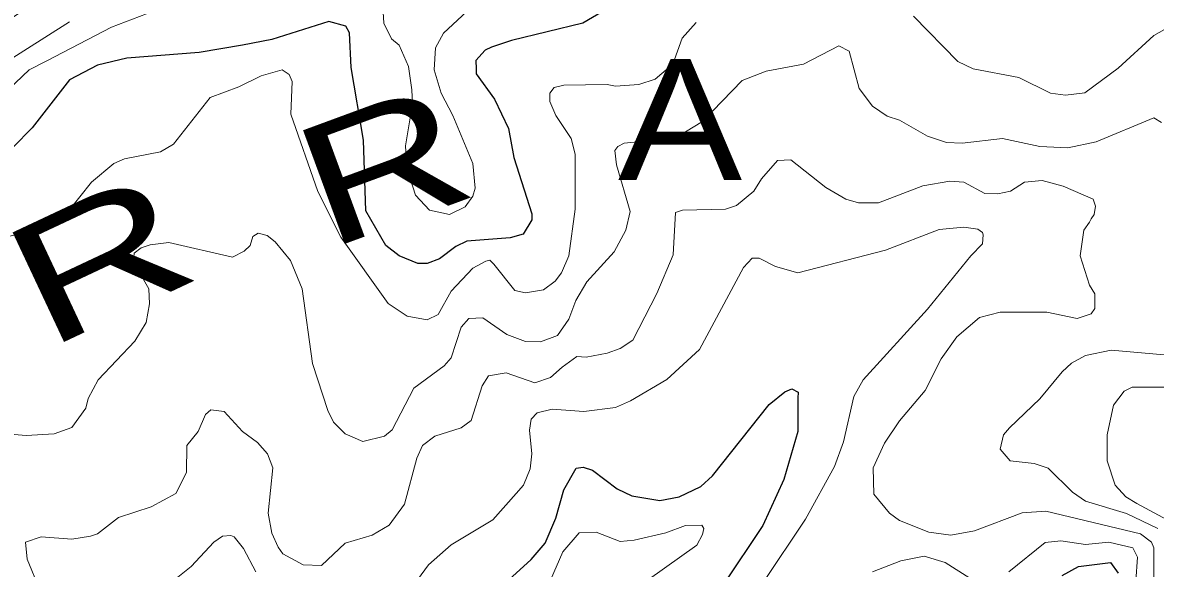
# Model space of a CAD drawing. Extents: x 423 to 448.8, y 7456.3 to 7484.
# Drawn here: x 437.495 to 438.993, y 7478.543 to 7479.264 of the extents above; entities that cross this region are included whole.
import ezdxf
from ezdxf.enums import TextEntityAlignment as Align

# ---------------------------------------------------------------- set-up
doc = ezdxf.new("R2010")
doc.units = 0
doc.header["$LTSCALE"] = 0.032
doc.layers.add('1', color=7, linetype='Continuous', lineweight=25)
doc.layers.add('2', color=7, linetype='Continuous', lineweight=13)
doc.layers.add('61', color=7, linetype='Continuous')

msp = doc.modelspace()

# ---------------------------------------------------------------- linework, layer by layer
at = {"layer": '1'}
for points in [[(438.2743, 7479.2863), (438.2357, 7479.2639), (438.1413, 7479.2407), (438.115, 7479.2322), (438.1065, 7479.2283), (438.0944, 7479.2145), (438.0949, 7479.2036), (438.0949, 7479.1966), (438.1188, 7479.1634), (438.1374, 7479.1247), (438.1444, 7479.086), (438.1684, 7479.0118), (438.1684, 7479.004), (438.1568, 7478.9847), (438.1398, 7478.98), (438.0825, 7478.9754), (438.0678, 7478.9684), (438.0462, 7478.9522), (438.0299, 7478.946), (438.0175, 7478.946), (437.9928, 7478.9561), (437.975, 7478.97), (437.9487, 7479.0156), (437.9456, 7479.1092), (437.9294, 7479.2051), (437.9271, 7479.2508), (437.9224, 7479.26), (437.9, 7479.2662), (437.8242, 7479.2422), (437.7855, 7479.2345), (437.7283, 7479.2252), (437.6324, 7479.2175), (437.5937, 7479.2082), (437.5566, 7479.1889), (437.5071, 7479.1254), (437.4823, 7479.0999)], [(438.1181, 7478.5098), (438.1676, 7478.5546), (438.1861, 7478.5763), (438.2001, 7478.6096), (438.2109, 7478.6467), (438.2271, 7478.6753), (438.2364, 7478.6768), (438.2488, 7478.673), (438.2813, 7478.6482), (438.3006, 7478.6389), (438.3378, 7478.6328), (438.3633, 7478.6374), (438.3919, 7478.6513), (438.4073, 7478.6652), (438.4824, 7478.7596), (438.5033, 7478.7766), (438.5125, 7478.7805), (438.5207, 7478.7759), (438.5203, 7478.7681)], [(438.5203, 7478.7681), (438.5203, 7478.724), (438.5017, 7478.6606), (438.4739, 7478.5995), (438.4213, 7478.5214)], [(438.8699, 7478.5338), (438.8916, 7478.5454), (438.9341, 7478.5508), (438.9441, 7478.5368)]]:
    msp.add_lwpolyline(points, dxfattribs=at)
at = {"layer": '2'}
for points in [[(437.5566, 7479.2654), (437.4684, 7479.2098), (437.3709, 7479.1649), (437.3493, 7479.1618), (437.3245, 7479.1657), (437.3106, 7479.178), (437.3083, 7479.2028), (437.3291, 7479.2167), (437.357, 7479.2214), (437.3972, 7479.2229), (437.4173, 7479.2283), (437.5194, 7479.2971)], [(437.4668, 7479.1672), (437.5032, 7479.202), (437.5268, 7479.214), (437.6123, 7479.2585), (437.6587, 7479.2763)], [(437.9711, 7479.2856), (437.9727, 7479.2639), (437.9827, 7479.243), (437.9928, 7479.2345), (438.0052, 7479.2067), (438.0098, 7479.1757), (438.0106, 7479.1571), (438.0013, 7479.1015), (438.0028, 7479.0721), (438.0144, 7479.0365), (438.033, 7479.0164), (438.0593, 7479.011), (438.0802, 7479.021), (438.0903, 7479.035), (438.0933, 7479.0458), (438.0903, 7479.0783), (438.064, 7479.1417), (438.0485, 7479.1711), (438.0392, 7479.202), (438.0408, 7479.2314), (438.0515, 7479.2507), (438.0825, 7479.2794)], [(438.6734, 7479.2732), (438.7322, 7479.2129), (438.7523, 7479.2036), (438.8127, 7479.192), (438.8544, 7479.1711), (438.8745, 7479.1687), (438.9001, 7479.1719), (438.9441, 7479.2043), (438.9913, 7479.2477), (439.0052, 7479.2554)], [(437.586, 7479.0535), (437.6153, 7479.0783), (437.6293, 7479.0845), (437.6772, 7479.0937), (437.6942, 7479.1038), (437.7429, 7479.1657), (437.7809, 7479.1796), (437.8103, 7479.1943), (437.8381, 7479.202), (437.8474, 7479.1959), (437.8512, 7479.1865), (437.8497, 7479.1433), (437.8853, 7479.0412), (437.9155, 7478.9808), (437.9781, 7478.8934), (438.0036, 7478.8764), (438.0299, 7478.8717), (438.0446, 7478.8787), (438.0616, 7478.9097), (438.0903, 7478.9398), (438.1073, 7478.9491), (438.1127, 7478.9506), (438.1181, 7478.9452), (438.1459, 7478.9104), (438.1599, 7478.9073), (438.1838, 7478.9112), (438.1993, 7478.9228), (438.2078, 7478.9336), (438.2171, 7478.9561), (438.2256, 7479.018), (438.2256, 7479.0907), (438.2202, 7479.1115), (438.2001, 7479.1417), (438.1923, 7479.1603), (438.1923, 7479.1711), (438.1977, 7479.1788), (438.2109, 7479.1819), (438.2682, 7479.1827), (438.279, 7479.1803), (438.3099, 7479.1827), (438.3316, 7479.1897), (438.3548, 7479.2097), (438.3672, 7479.2438), (438.3857, 7479.2647)], [(438.347, 7479.1108), (438.3718, 7479.12), (438.3942, 7479.1339), (438.4468, 7479.1881), (438.4785, 7479.2005), (438.528, 7479.2098), (438.5744, 7479.2337), (438.5884, 7479.2267), (438.6015, 7479.1773), (438.6193, 7479.154), (438.6386, 7479.1409), (438.6549, 7479.1355), (438.692, 7479.1146), (438.7168, 7479.1061), (438.7376, 7479.1053), (438.791, 7479.1115), (438.8405, 7479.1007), (438.8776, 7479.0991), (438.9148, 7479.1069), (438.9913, 7479.1386), (439.0014, 7479.1324)], [(437.4622, 7478.7217), (437.4993, 7478.7186), (437.5365, 7478.7209), (437.5597, 7478.7294), (437.5782, 7478.755), (437.5813, 7478.7674), (437.5944, 7478.7921), (437.6432, 7478.8432), (437.6579, 7478.8679), (437.6625, 7478.8927), (437.6618, 7478.9128), (437.6416, 7478.9475), (437.6416, 7478.9545), (437.6424, 7478.9599), (437.6517, 7478.9669), (437.6633, 7478.9707), (437.6881, 7478.9738), (437.7723, 7478.9545), (437.7878, 7478.9623), (437.7956, 7478.97), (437.7994, 7478.9816), (437.8064, 7478.9862), (437.818, 7478.9831), (437.8288, 7478.9746), (437.8489, 7478.9499), (437.8644, 7478.9128), (437.8783, 7478.8138), (437.8984, 7478.7519), (437.9061, 7478.7364), (437.9216, 7478.7209), (437.9448, 7478.7109), (437.9734, 7478.7178), (437.9835, 7478.7263), (438.0121, 7478.7813), (438.0523, 7478.8106), (438.0616, 7478.8215), (438.0747, 7478.8617), (438.0848, 7478.8733), (438.1034, 7478.8741), (438.1351, 7478.8524), (438.1599, 7478.8431), (438.18, 7478.8423), (438.2024, 7478.8508), (438.2171, 7478.8725), (438.2264, 7478.8973), (438.2411, 7478.922), (438.2774, 7478.9615), (438.2929, 7478.9901), (438.2983, 7479.0149), (438.2805, 7479.0767), (438.2782, 7479.0953), (438.2821, 7479.1007), (438.2906, 7479.1053), (438.347, 7479.1108)], [(437.5334, 7478.4757), (437.5008, 7478.5554), (437.4985, 7478.5778), (437.5194, 7478.5848), (437.5597, 7478.5817), (437.5844, 7478.5856), (437.5937, 7478.5887), (437.6215, 7478.6103), (437.6649, 7478.6242), (437.6973, 7478.642), (437.7113, 7478.6699), (437.712, 7478.7055), (437.7267, 7478.724), (437.7368, 7478.7465), (437.7437, 7478.7526), (437.7615, 7478.7503), (437.7855, 7478.724), (437.8056, 7478.7093), (437.8187, 7478.6946), (437.8257, 7478.6761), (437.8195, 7478.6158), (437.8242, 7478.5895), (437.8327, 7478.5709), (437.8389, 7478.5624), (437.866, 7478.5477), (437.8899, 7478.5469), (437.9216, 7478.5763), (437.9572, 7478.5871), (437.9796, 7478.6002), (437.9997, 7478.6281), (438.016, 7478.6885), (438.0237, 7478.7055), (438.04, 7478.7178), (438.0748, 7478.7287), (438.0879, 7478.7387), (438.1026, 7478.7844), (438.1111, 7478.7975), (438.1343, 7478.8014), (438.1722, 7478.7882), (438.1931, 7478.7952), (438.2086, 7478.8091), (438.2279, 7478.823), (438.2403, 7478.8222), (438.2682, 7478.8277), (438.2852, 7478.8339), (438.3022, 7478.8447), (438.3339, 7478.9066), (438.3555, 7478.9576), (438.3586, 7479.0133), (438.3679, 7479.0164), (438.4244, 7479.0179), (438.4391, 7479.0226), (438.4623, 7479.0419), (438.4723, 7479.0582), (438.4932, 7479.0821), (438.511, 7479.0829), (438.5574, 7479.0465), (438.5837, 7479.0311), (438.6007, 7479.0264), (438.627, 7479.0264), (438.6858, 7479.0489), (438.7214, 7479.055), (438.74, 7479.0535), (438.7678, 7479.0388), (438.7848, 7479.0381), (438.8018, 7479.0419), (438.8204, 7479.0535), (438.8436, 7479.0558), (438.8715, 7479.0481), (438.9109, 7479.0311), (438.9143, 7479.0219), (438.9124, 7479.011), (438.9082, 7479.0052), (438.9062, 7479.0008), (438.8985, 7478.9901), (438.8939, 7478.956), (438.9062, 7478.9174), (438.9132, 7478.9058)], [(437.4715, 7478.9808), (437.5334, 7478.9947), (437.555, 7479.0148), (437.586, 7479.0535)], [(437.9804, 7478.478), (438.0315, 7478.5477), (438.0616, 7478.574), (438.1166, 7478.6072), (438.1475, 7478.642), (438.1575, 7478.6529), (438.1661, 7478.6745), (438.1684, 7478.6946), (438.1653, 7478.7256), (438.1676, 7478.7403), (438.1753, 7478.7487), (438.1954, 7478.7534), (438.2372, 7478.7503), (438.279, 7478.7557), (438.2991, 7478.7643), (438.347, 7478.7928), (438.3903, 7478.8323), (438.4483, 7478.9406), (438.4599, 7478.953), (438.4693, 7478.953), (438.4909, 7478.9422), (438.5203, 7478.9336), (438.6363, 7478.9638), (438.7075, 7478.9909), (438.74, 7478.9939), (438.7585, 7478.9916), (438.7647, 7478.987), (438.7655, 7478.9839), (438.7644, 7478.9719), (438.7492, 7478.9561), (438.692, 7478.8857), (438.6069, 7478.7921), (438.5945, 7478.7704), (438.5806, 7478.7101), (438.569, 7478.6776), (438.5303, 7478.608), (438.4746, 7478.5245)], [(438.9132, 7478.9058), (438.9132, 7478.8865), (438.9086, 7478.8795), (438.89, 7478.8733), (438.8498, 7478.8818), (438.7879, 7478.8818), (438.7608, 7478.8748), (438.7306, 7478.8493), (438.7098, 7478.8199), (438.6889, 7478.7782), (438.6548, 7478.738), (438.6348, 7478.7086), (438.6201, 7478.6761), (438.6208, 7478.6412), (438.6417, 7478.6158), (438.6549, 7478.6065), (438.6936, 7478.591), (438.7229, 7478.5871), (438.7539, 7478.5925), (438.8173, 7478.6165), (438.8482, 7478.6188), (438.9736, 7478.5887), (438.9882, 7478.5778), (438.9913, 7478.5701), (438.9913, 7478.5307)], [(439.02, 7478.8238), (438.9349, 7478.8315), (438.9008, 7478.8246), (438.8823, 7478.8145), (438.8699, 7478.8029), (438.8405, 7478.7673), (438.8003, 7478.7286), (438.7926, 7478.7194), (438.7879, 7478.7008), (438.8011, 7478.6854), (438.8328, 7478.6815), (438.8513, 7478.6753), (438.8838, 7478.6436), (438.9008, 7478.632), (438.955, 7478.6157), (438.9968, 7478.5956)], [(439.0045, 7478.7828), (438.9627, 7478.7828), (438.9519, 7478.7774), (438.938, 7478.7588), (438.9294, 7478.7194), (438.9294, 7478.6854), (438.9403, 7478.6529), (438.9542, 7478.6374), (438.9689, 7478.6289), (439.0145, 7478.6041)], [(438.1931, 7478.5276), (438.2094, 7478.5647), (438.231, 7478.5902), (438.2534, 7478.591), (438.2852, 7478.5786), (438.3037, 7478.5801), (438.3455, 7478.5902), (438.3718, 7478.5995), (438.3934, 7478.6003), (438.3958, 7478.5956), (438.3942, 7478.5879), (438.3865, 7478.5739), (438.2782, 7478.4966)], [(437.6602, 7478.4997), (437.7175, 7478.5453), (437.7476, 7478.5778), (437.7592, 7478.5856), (437.77, 7478.5864), (437.7747, 7478.5848), (437.7871, 7478.5693), (437.8033, 7478.5384)], [(438.7995, 7478.5384), (438.8474, 7478.5771), (438.8684, 7478.5794), (438.9008, 7478.5747), (438.9318, 7478.5778), (438.9635, 7478.5701), (438.9697, 7478.5577), (438.9674, 7478.526)], [(438.6193, 7478.5384), (438.6564, 7478.5531), (438.6874, 7478.5593), (438.7152, 7478.5508), (438.7477, 7478.5299)]]:
    msp.add_lwpolyline(points, dxfattribs=at)

# ---------------------------------------------------------------- texts
at = {"layer": '61', "width": 1.15}
msp.add_text('A', height=0.16, dxfattribs=at).set_placement((438.3645, 7479.0566), align=Align.CENTER)
at = {"layer": '61'}
for rotation, width, p in [(20.209, 1.4, (437.9994, 7479.0009)), (25.167, 1.5, (437.6305, 7478.8804))]:
    msp.add_text('R', height=0.16, rotation=rotation, dxfattribs=dict(at, width=width)).set_placement(p, align=Align.CENTER)

doc.saveas('drawing.dxf')
